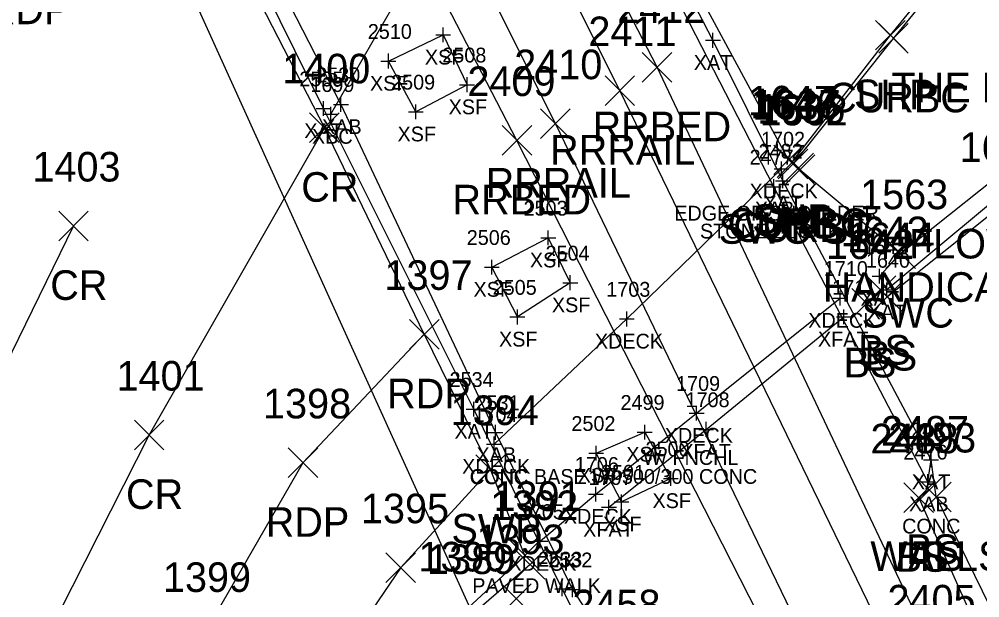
# Model space of a CAD drawing. Extents: x 1462668 to 1465147, y 550359 to 557351.
# Drawn here: x 1464661.4 to 1464726.3, y 552592.1 to 552631.2 of the extents above; entities that cross this region are included whole.
import ezdxf

# ---------------------------------------------------------------- set-up
doc = ezdxf.new("R2010")
doc.units = 0
for name, color, linetype in [('B_A', 7, 'Continuous'), ('B_C', 7, 'Continuous'), ('B_I', 7, 'Continuous'), ('B_TIC', 7, 'Continuous'), ('BDEFAULT', 7, 'Continuous'), ('BELB', 7, 'Continuous'), ('BF', 7, 'Continuous'), ('BSUBM', 7, 'Continuous'), ('L_A', 7, 'Continuous'), ('L_C', 7, 'Continuous'), ('L_I', 7, 'Continuous'), ('L_TIC', 7, 'Continuous'), ('LELB', 7, 'Continuous'), ('LFNC', 7, 'Continuous'), ('LWS', 7, 'Continuous'), ('P_A', 7, 'Continuous'), ('P_I', 7, 'Continuous'), ('P_TIC', 7, 'Continuous'), ('PET', 7, 'Continuous'), ('PRC', 7, 'Continuous'), ('PSP', 7, 'Continuous'), ('R_A', 7, 'Continuous'), ('R_I', 7, 'Continuous'), ('R_TIC', 7, 'Continuous'), ('RC', 7, 'Continuous'), ('RR', 7, 'Continuous'), ('RRB', 7, 'Continuous'), ('RSW', 7, 'Continuous'), ('S_C', 7, 'Continuous'), ('UUU', 7, 'Continuous')]:
    doc.layers.add(name, color=color, linetype=linetype)

msp = doc.modelspace()

# ---------------------------------------------------------------- linework, layer by layer
at = {"layer": 'B_TIC'}
for p, q in [((1464690.094, 552630.106), (1464690.17, 552630.106)), ((1464708.317, 552629.74), (1464708.392, 552629.74)), ((1464686.386, 552628.339), (1464686.461, 552628.339)), ((1464691.7, 552626.743), (1464691.776, 552626.743)), ((1464682.001, 552625.13), (1464682.077, 552625.13)), ((1464683.185, 552625.403), (1464683.26, 552625.403)), ((1464688.244, 552624.911), (1464688.32, 552624.911)), ((1464682.491, 552624.75), (1464682.566, 552624.75)), ((1464712.946, 552621.059), (1464713.021, 552621.059)), ((1464712.422, 552619.848), (1464712.497, 552619.848)), ((1464713.03, 552620.249), (1464713.105, 552620.249)), ((1464697.19, 552616.395), (1464697.265, 552616.395)), ((1464693.378, 552614.413), (1464693.454, 552614.413)), ((1464698.675, 552613.36), (1464698.751, 552613.36)), ((1464719.575, 552613.799), (1464719.65, 552613.799)), ((1464720.063, 552612.875), (1464720.139, 552612.875)), ((1464716.908, 552612.317), (1464716.984, 552612.317)), ((1464695.102, 552611.046), (1464695.178, 552611.046)), ((1464702.495, 552610.912), (1464702.571, 552610.912)), ((1464717.153, 552611.048), (1464717.229, 552611.048)), ((1464692.15, 552604.817), (1464692.226, 552604.817)), ((1464707.213, 552604.549), (1464707.288, 552604.549)), ((1464707.849, 552603.451), (1464707.925, 552603.451)), ((1464693.62, 552603.245), (1464693.695, 552603.245)), ((1464703.702, 552603.267), (1464703.778, 552603.267)), ((1464693.527, 552602.458), (1464693.602, 552602.458)), ((1464700.422, 552601.844), (1464700.497, 552601.844)), ((1464723.047, 552601.401), (1464723.122, 552601.401)), ((1464705.469, 552600.129), (1464705.545, 552600.129)), ((1464722.84, 552599.912), (1464722.915, 552599.912)), ((1464700.397, 552599.077), (1464700.472, 552599.077)), ((1464702.132, 552598.549), (1464702.207, 552598.549)), ((1464701.291, 552598.193), (1464701.367, 552598.193)), ((1464696.652, 552595.89), (1464696.727, 552595.89)), ((1464698.137, 552592.673), (1464698.212, 552592.673)), ((1464698.817, 552592.62), (1464698.892, 552592.62))]:
    msp.add_line(p, q, dxfattribs=at)
for points in [[(1464689.591, 552630.106), (1464690.591, 552630.106)], [(1464690.091, 552629.606), (1464690.091, 552630.606)], [(1464708.313, 552629.24), (1464708.313, 552630.24)], [(1464707.813, 552629.74), (1464708.813, 552629.74)], [(1464686.382, 552627.839), (1464686.382, 552628.839)], [(1464685.882, 552628.339), (1464686.882, 552628.339)], [(1464691.697, 552626.243), (1464691.697, 552627.243)], [(1464691.197, 552626.743), (1464692.197, 552626.743)], [(1464681.998, 552624.63), (1464681.998, 552625.63)], [(1464683.181, 552624.903), (1464683.181, 552625.903)], [(1464681.498, 552625.13), (1464682.498, 552625.13)], [(1464682.488, 552624.25), (1464682.488, 552625.25)], [(1464682.681, 552625.403), (1464683.682, 552625.403)], [(1464687.741, 552624.911), (1464688.741, 552624.911)], [(1464688.241, 552624.411), (1464688.241, 552625.411)], [(1464681.987, 552624.75), (1464682.988, 552624.75)], [(1464712.442, 552621.059), (1464713.442, 552621.059)], [(1464712.942, 552620.559), (1464712.942, 552621.559)], [(1464712.418, 552619.348), (1464712.418, 552620.348)], [(1464713.026, 552619.749), (1464713.026, 552620.749)], [(1464711.918, 552619.848), (1464712.918, 552619.848)], [(1464712.526, 552620.249), (1464713.526, 552620.249)], [(1464697.186, 552615.895), (1464697.186, 552616.895)], [(1464696.686, 552616.395), (1464697.686, 552616.395)], [(1464693.375, 552613.913), (1464693.375, 552614.913)], [(1464692.875, 552614.413), (1464693.875, 552614.413)], [(1464698.672, 552612.86), (1464698.672, 552613.86)], [(1464719.571, 552613.299), (1464719.571, 552614.299)], [(1464698.172, 552613.36), (1464699.172, 552613.36)], [(1464719.071, 552613.799), (1464720.071, 552613.799)], [(1464720.06, 552612.375), (1464720.06, 552613.375)], [(1464716.905, 552611.817), (1464716.905, 552612.817)], [(1464719.56, 552612.875), (1464720.56, 552612.875)], [(1464716.405, 552612.317), (1464717.405, 552612.317)], [(1464695.099, 552610.546), (1464695.099, 552611.546)], [(1464702.492, 552610.412), (1464702.492, 552611.412)], [(1464717.15, 552610.548), (1464717.15, 552611.548)], [(1464694.599, 552611.046), (1464695.599, 552611.046)], [(1464701.992, 552610.912), (1464702.992, 552610.912)], [(1464716.65, 552611.048), (1464717.65, 552611.048)], [(1464691.647, 552604.817), (1464692.647, 552604.817)], [(1464692.147, 552604.317), (1464692.147, 552605.317)], [(1464707.209, 552604.049), (1464707.209, 552605.049)], [(1464706.709, 552604.549), (1464707.709, 552604.549)], [(1464693.616, 552602.745), (1464693.616, 552603.745)], [(1464703.699, 552602.767), (1464703.699, 552603.767)], [(1464707.346, 552603.451), (1464708.346, 552603.451)], [(1464707.846, 552602.951), (1464707.846, 552603.951)], [(1464693.116, 552603.245), (1464694.116, 552603.245)], [(1464693.523, 552601.958), (1464693.523, 552602.958)], [(1464703.199, 552603.267), (1464704.199, 552603.267)], [(1464693.023, 552602.458), (1464694.023, 552602.458)], [(1464700.418, 552601.344), (1464700.418, 552602.344)], [(1464699.918, 552601.844), (1464700.918, 552601.844)], [(1464723.043, 552600.901), (1464723.043, 552601.901)], [(1464722.543, 552601.401), (1464723.543, 552601.401)], [(1464705.466, 552599.629), (1464705.466, 552600.629)], [(1464722.837, 552599.412), (1464722.837, 552600.412)], [(1464700.393, 552598.577), (1464700.393, 552599.577)], [(1464704.966, 552600.129), (1464705.966, 552600.129)], [(1464722.337, 552599.912), (1464723.337, 552599.912)], [(1464699.893, 552599.077), (1464700.893, 552599.077)], [(1464702.128, 552598.049), (1464702.128, 552599.049)], [(1464701.288, 552597.693), (1464701.288, 552598.693)], [(1464701.628, 552598.549), (1464702.628, 552598.549)], [(1464700.788, 552598.193), (1464701.788, 552598.193)], [(1464696.648, 552595.39), (1464696.648, 552596.39)], [(1464696.148, 552595.89), (1464697.148, 552595.89)], [(1464698.133, 552592.173), (1464698.133, 552593.173)], [(1464698.813, 552592.12), (1464698.813, 552593.12)], [(1464697.633, 552592.673), (1464698.633, 552592.673)], [(1464698.313, 552592.62), (1464699.313, 552592.62)]]:
    msp.add_lwpolyline(points, dxfattribs=at)
at = {"layer": 'BDEFAULT'}
for points in [[(1464690.091, 552630.106), (1464691.697, 552626.743), (1464688.241, 552624.911), (1464686.382, 552628.339)], [(1464686.382, 552628.339), (1464690.091, 552630.106)], [(1464697.186, 552616.395), (1464698.672, 552613.36), (1464695.099, 552611.046), (1464693.375, 552614.413)], [(1464693.375, 552614.413), (1464697.186, 552616.395)], [(1464703.699, 552603.267), (1464705.466, 552600.129), (1464702.128, 552598.549), (1464700.418, 552601.844)], [(1464700.418, 552601.844), (1464703.699, 552603.267)]]:
    msp.add_lwpolyline(points, dxfattribs=at)
at = {"layer": 'BELB'}
for points in [[(1464682.488, 552624.75), (1464688.249, 552634.737), (1464697.734, 552650.329)], [(1464712.942, 552621.059), (1464702.492, 552610.912), (1464693.523, 552602.458)], [(1464696.648, 552595.89), (1464700.393, 552599.077), (1464707.209, 552604.549), (1464716.905, 552612.317)]]:
    msp.add_lwpolyline(points, dxfattribs=at)
at = {"layer": 'BF'}
msp.add_lwpolyline([(1464701.288, 552598.193), (1464707.846, 552603.451), (1464717.15, 552611.048)], dxfattribs=at)
at = {"layer": 'BSUBM'}
for points in [[(1464723.043, 552601.401), (1464713.026, 552620.249), (1464708.313, 552629.74), (1464700.555, 552644.714), (1464687.566, 552669.892), (1464678.355, 552688.151)], [(1464722.837, 552599.912), (1464712.418, 552619.848), (1464699.886, 552644.257), (1464686.833, 552669.359), (1464677.443, 552687.542)], [(1464661.544, 552669.212), (1464665.107, 552661.479), (1464672.378, 552646.445), (1464683.181, 552625.403), (1464693.616, 552603.245), (1464698.813, 552592.62)], [(1464700.201, 552585.846), (1464701.285, 552586.486), (1464698.133, 552592.673), (1464692.147, 552604.817), (1464681.998, 552625.13), (1464671.31, 552646.797), (1464664.389, 552659.873), (1464660.025, 552668.91)], [(1464730.032, 552621.194), (1464720.06, 552612.875), (1464719.571, 552613.799)], [(1464719.571, 552613.799), (1464720.991, 552615.327)], [(1464722.837, 552599.912), (1464723.043, 552601.401)], [(1464698.813, 552592.62), (1464702.077, 552587.615)]]:
    msp.add_lwpolyline(points, dxfattribs=at)
at = {"layer": 'L_TIC'}
for points in [[(1464718.673, 552611.828), (1464720.673, 552613.828)], [(1464720.673, 552611.828), (1464718.673, 552613.828)], [(1464719.099, 552611.423), (1464721.099, 552613.423)], [(1464721.099, 552611.423), (1464719.099, 552613.423)], [(1464717.693, 552610.96), (1464719.693, 552612.96)], [(1464719.693, 552610.96), (1464717.693, 552612.96)], [(1464721.925, 552598.353), (1464723.925, 552600.353)], [(1464723.925, 552598.353), (1464721.925, 552600.353)], [(1464721.214, 552597.827), (1464723.214, 552599.827)], [(1464723.214, 552597.827), (1464721.214, 552599.827)], [(1464722.398, 552597.887), (1464724.398, 552599.887)], [(1464724.398, 552597.887), (1464722.398, 552599.887)], [(1464722.398, 552597.887), (1464724.398, 552599.887)], [(1464724.398, 552597.887), (1464722.398, 552599.887)], [(1464694.951, 552593.317), (1464696.951, 552595.317)], [(1464696.951, 552593.317), (1464694.951, 552595.317)], [(1464694.024, 552591.016), (1464696.024, 552593.016)], [(1464696.024, 552591.016), (1464694.024, 552593.016)]]:
    msp.add_lwpolyline(points, dxfattribs=at)
at = {"layer": 'LELB'}
for points in [[(1464718.693, 552611.96), (1464719.673, 552612.828), (1464720.099, 552612.423), (1464727.711, 552618.516)], [(1464723.398, 552598.887), (1464723.043, 552601.401)], [(1464722.925, 552599.353), (1464722.214, 552598.827), (1464737.526, 552564.404), (1464749.896, 552536.245), (1464763.972, 552506.032), (1464770.169, 552488.865)]]:
    msp.add_lwpolyline(points, dxfattribs=at)
at = {"layer": 'LFNC'}
msp.add_lwpolyline([(1464689.513, 552585.04), (1464691.698, 552590.674), (1464695.951, 552594.317)], dxfattribs=at)
at = {"layer": 'LWS'}
msp.add_lwpolyline([(1464723.398, 552598.887), (1464733.24, 552578.777), (1464739.648, 552565.26), (1464754.153, 552533.407), (1464764.757, 552507.146), (1464771.234, 552492.245)], dxfattribs=at)
at = {"layer": 'P_TIC'}
for points in [[(1464719.301, 552629.087), (1464721.301, 552631.087)], [(1464721.301, 552629.087), (1464719.301, 552631.087)], [(1464681.067, 552622.831), (1464683.067, 552624.831)], [(1464683.067, 552622.831), (1464681.067, 552624.831)], [(1464712.42, 552620.664), (1464714.42, 552622.664)], [(1464714.42, 552620.664), (1464712.42, 552622.664)], [(1464712.638, 552620.474), (1464714.638, 552622.474)], [(1464714.638, 552620.474), (1464712.638, 552622.474)], [(1464664.112, 552616.199), (1464666.112, 552618.199)], [(1464666.112, 552616.199), (1464664.112, 552618.199)], [(1464687.812, 552608.874), (1464689.812, 552610.874)], [(1464689.812, 552608.874), (1464687.812, 552610.874)], [(1464669.226, 552602.072), (1464671.226, 552604.072)], [(1464671.226, 552602.072), (1464669.226, 552604.072)], [(1464679.611, 552600.191), (1464681.611, 552602.191)], [(1464681.611, 552600.191), (1464679.611, 552602.191)]]:
    msp.add_lwpolyline(points, dxfattribs=at)
at = {"layer": 'PET'}
for points in [[(1464669.488, 552648.306), (1464682.067, 552623.831)], [(1464688.812, 552609.874), (1464682.067, 552623.831)], [(1464688.812, 552609.874), (1464680.611, 552601.191), (1464673.858, 552589.463), (1464650.971, 552545.028), (1464631.533, 552508.126), (1464616.104, 552478.119), (1464603.71, 552453.411)], [(1464688.812, 552609.874), (1464693.283, 552600.739)]]:
    msp.add_lwpolyline(points, dxfattribs=at)
at = {"layer": 'PRC'}
for points in [[(1464682.067, 552623.831), (1464670.226, 552603.072), (1464657.19, 552577.372), (1464643.112, 552549.366), (1464624.394, 552512.893)], [(1464665.112, 552617.199), (1464647.939, 552582.04), (1464634.853, 552553.318), (1464610.757, 552505.159), (1464598.841, 552479.239), (1464581.961, 552444.147)]]:
    msp.add_lwpolyline(points, dxfattribs=at)
at = {"layer": 'PSP'}
for points in [[(1464713.42, 552621.664), (1464703.882, 552639.321), (1464698.154, 552650.89), (1464690.708, 552665.219), (1464681.101, 552683.158), (1464703.999, 552722.049), (1464716.476, 552737.914), (1464734.78, 552760.749), (1464735.815, 552761.915), (1464745.244, 552772.268), (1464746.275, 552773.345), (1464761.553, 552790.01), (1464762.974, 552792.101), (1464763.764, 552794.246), (1464784.888, 552812.77), (1464795.307, 552821.347), (1464823.73, 552847.994), (1464827.491, 552852.408)], [(1464713.638, 552621.474), (1464720.301, 552630.087), (1464743.111, 552657.957), (1464771.732, 552693.186), (1464802.941, 552732.092), (1464806.696, 552736.716), (1464807.512, 552737.686), (1464827.956, 552762.607), (1464840.309, 552778.015), (1464860.303, 552803.036), (1464847.059, 552806.202), (1464846.959, 552807.406), (1464865.094, 552816.001), (1464884.928, 552820.043), (1464894.44, 552821.201), (1464905.203, 552819.488), (1464914.433, 552816.323), (1464923.048, 552811.383)]]:
    msp.add_lwpolyline(points, dxfattribs=at)
at = {"layer": 'R_TIC'}
for points in [[(1464719.509, 552628.873), (1464721.509, 552630.873)], [(1464721.509, 552628.873), (1464719.509, 552630.873)], [(1464703.535, 552626.922), (1464705.535, 552628.922)], [(1464705.535, 552626.922), (1464703.535, 552628.922)], [(1464701.021, 552625.346), (1464703.021, 552627.346)], [(1464703.021, 552625.346), (1464701.021, 552627.346)], [(1464696.665, 552623.112), (1464698.665, 552625.112)], [(1464698.665, 552623.112), (1464696.665, 552625.112)], [(1464694.071, 552621.976), (1464696.071, 552623.976)], [(1464696.071, 552621.976), (1464694.071, 552623.976)], [(1464712.719, 552620.379), (1464714.719, 552622.379)], [(1464714.719, 552620.379), (1464712.719, 552622.379)], [(1464713.099, 552620.115), (1464715.099, 552622.115)], [(1464715.099, 552620.115), (1464713.099, 552622.115)], [(1464713.198, 552619.992), (1464715.198, 552621.992)], [(1464715.198, 552619.992), (1464713.198, 552621.992)], [(1464719.991, 552614.327), (1464721.991, 552616.327)], [(1464721.991, 552614.327), (1464719.991, 552616.327)], [(1464692.283, 552599.739), (1464694.283, 552601.739)], [(1464694.283, 552599.739), (1464692.283, 552601.739)], [(1464694.613, 552593.934), (1464696.613, 552595.934)], [(1464696.613, 552593.934), (1464694.613, 552595.934)], [(1464686.224, 552593.105), (1464688.224, 552595.105)], [(1464688.224, 552593.105), (1464686.224, 552595.105)]]:
    msp.add_lwpolyline(points, dxfattribs=at)
at = {"layer": 'RC'}
msp.add_lwpolyline([(1464714.099, 552621.115), (1464713.719, 552621.379), (1464720.509, 552629.873), (1464743.204, 552657.681), (1464745.714, 552660.868), (1464771.872, 552693.086), (1464801.879, 552730.35), (1464803.144, 552731.976), (1464806.816, 552736.568), (1464807.62, 552737.531), (1464827.977, 552762.359), (1464840.547, 552777.993), (1464860.732, 552803.16), (1464848.013, 552806.274), (1464847.397, 552807.425), (1464865.211, 552815.863), (1464884.883, 552819.617), (1464894.442, 552820.827), (1464904.964, 552819.101), (1464914.17, 552815.928), (1464922.75, 552811.237)], dxfattribs=at)
at = {"layer": 'RR'}
for points in [[(1464849.389, 552249.534), (1464842.819, 552270.793), (1464835.11, 552294.838), (1464826.262, 552322.52), (1464813.909, 552358.251), (1464808.668, 552373.872), (1464804.992, 552384.746), (1464790.19, 552425.007), (1464777.181, 552458.665), (1464762.364, 552494.605), (1464744.909, 552535.145), (1464735.628, 552555.847), (1464721.293, 552586.6), (1464702.021, 552626.346), (1464686.842, 552656.687), (1464671.35, 552687.141), (1464662.335, 552704.74), (1464642.534, 552744.081), (1464629.159, 552771.135), (1464613.477, 552803.16), (1464601.343, 552828.316)], [(1464844.813, 552247.755), (1464838.177, 552269.149), (1464830.386, 552293.617), (1464821.392, 552321.548), (1464809.517, 552356.645), (1464804.149, 552372.473), (1464800.295, 552383.078), (1464785.596, 552423.206), (1464772.719, 552456.472), (1464757.811, 552492.705), (1464740.233, 552533.386), (1464731.218, 552553.662), (1464716.736, 552584.611), (1464697.665, 552624.112), (1464682.453, 552654.497), (1464666.878, 552684.945), (1464657.727, 552702.874), (1464638.134, 552741.98), (1464624.708, 552768.998), (1464609.228, 552800.971), (1464596.703, 552826.136)]]:
    msp.add_lwpolyline(points, dxfattribs=at)
at = {"layer": 'RRB'}
for points in [[(1464851.042, 552250.445), (1464845.147, 552271.635), (1464837.544, 552295.462), (1464828.768, 552323.575), (1464816.78, 552359.11), (1464810.928, 552374.769), (1464807.843, 552386.028), (1464792.774, 552426.038), (1464778.944, 552461.754), (1464771.168, 552477.614), (1464764.619, 552495.611), (1464747.04, 552536.302), (1464737.618, 552557.165), (1464723.44, 552587.94), (1464704.535, 552627.922), (1464689.191, 552657.618), (1464673.574, 552688.335), (1464664.014, 552705.151), (1464644.495, 552745.11), (1464631.556, 552772.375), (1464615.641, 552804.178), (1464603.908, 552829.416)], [(1464842.442, 552246.931), (1464836.486, 552268.553), (1464828.066, 552292.901), (1464819.091, 552320.895), (1464807.286, 552355.87), (1464801.457, 552371.532), (1464797.599, 552381.724), (1464783.012, 552422.471), (1464769.406, 552454.584), (1464755.315, 552491.81), (1464738.611, 552532.376), (1464729.391, 552552.755), (1464715, 552583.837), (1464695.071, 552622.976), (1464679.554, 552652.995), (1464663.948, 552683.282), (1464654.855, 552701.899), (1464635.344, 552740.456), (1464622.383, 552767.72), (1464607.066, 552799.752), (1464594.744, 552825)]]:
    msp.add_lwpolyline(points, dxfattribs=at)
at = {"layer": 'RSW'}
for points in [[(1464714.198, 552620.992), (1464720.991, 552615.327), (1464729.701, 552622.278), (1464738.311, 552609.285), (1464745.711, 552595.757), (1464752.749, 552582.329), (1464763.891, 552561.338), (1464766.898, 552563.006), (1464756.115, 552584.097), (1464756.802, 552584.413), (1464762.846, 552572.931), (1464768.779, 552575.789)], [(1464687.705, 552581.986), (1464688.675, 552585.699), (1464691.197, 552590.848), (1464695.613, 552594.934), (1464693.283, 552600.739), (1464687.224, 552594.105), (1464681.914, 552586.294)]]:
    msp.add_lwpolyline(points, dxfattribs=at)
at = {"layer": 'UUU'}
msp.add_lwpolyline([(1464678.157, 552701.624), (1464658.996, 552663.944), (1464742.881, 552478.871)], dxfattribs=at)

# ---------------------------------------------------------------- texts
at = {"layer": 'B_A'}
for s, p in [('XSF', (1464688.851, 552628.106)), ('XAT', (1464707.018, 552627.74)), ('XSF', (1464685.142, 552626.339)), ('XSF', (1464690.457, 552624.743)), ('XAB', (1464681.902, 552623.403)), ('XAT', (1464680.703, 552623.13)), ('XBC', (1464681.224, 552622.75)), ('XSF', (1464687.001, 552622.911)), ('XDECK', (1464710.785, 552619.059)), ('XAT', (1464711.731, 552618.249)), ('XAB', (1464711.139, 552617.848)), ('XSF', (1464695.946, 552614.395)), ('XSF', (1464692.135, 552612.413)), ('XAT', (1464718.276, 552611.799)), ('XSF', (1464697.431, 552611.36)), ('XAT', (1464718.764, 552610.875)), ('XDECK', (1464714.747, 552610.317)), ('XSF', (1464693.859, 552609.046)), ('XDECK', (1464700.334, 552608.912)), ('XFAT', (1464715.406, 552609.048)), ('XAT', (1464690.852, 552602.817)), ('XDECK', (1464705.052, 552602.549)), ('XAB', (1464692.337, 552601.245)), ('XSF', (1464702.459, 552601.267)), ('XFAT', (1464706.101, 552601.451)), ('XDECK', (1464691.366, 552600.458)), ('XSF', (1464699.178, 552599.844)), ('XAT', (1464721.748, 552599.401)), ('XSF', (1464704.225, 552598.129)), ('XAB', (1464721.557, 552597.912)), ('XDECK', (1464698.236, 552597.077)), ('XFAT', (1464699.544, 552596.193)), ('XSF', (1464700.888, 552596.549)), ('XDECK', (1464694.491, 552593.89))]:
    msp.add_text(s, height=1, dxfattribs=at).set_placement(p)
at = {"layer": 'B_C'}
for s, p in [('EDGE OF SHOULDER', (1464705.694, 552617.559)), ('STONE BLOCK', (1464707.434, 552616.348)), ('W/ FNCHL', (1464703.571, 552601.049)), ('CONC', (1464691.872, 552599.745)), ('CONC BASE W/ 500/300 CONC', (1464691.908, 552599.767)), ('CONC', (1464721.092, 552596.412)), ('PAVED WALK', (1464692.05, 552592.39))]:
    msp.add_text(s, height=1, dxfattribs=at).set_placement(p)
at = {"layer": 'B_I'}
for s, p in [('2510', (1464684.993, 552629.839)), ('2508', (1464690.027, 552628.243)), ('2535', (1464680.368, 552626.63)), ('2530', (1464681.508, 552626.903)), ('1699', (1464681.113, 552626.25)), ('2509', (1464686.568, 552626.411)), ('1702', (1464711.557, 552622.559)), ('2477', (1464710.788, 552621.348)), ('2482', (1464711.396, 552621.749)), ('2503', (1464695.517, 552617.895)), ('2506', (1464691.678, 552615.913)), ('2504', (1464697.002, 552614.86)), ('1641', (1464718.485, 552615.299)), ('1640', (1464718.646, 552614.375)), ('1710', (1464715.799, 552613.817)), ('2505', (1464693.43, 552612.546)), ('1703', (1464701.106, 552612.412)), ('1711', (1464716.37, 552612.548)), ('2534', (1464690.517, 552606.317)), ('1709', (1464705.819, 552606.049)), ('2531', (1464692.27, 552604.745)), ('2499', (1464702.065, 552604.767)), ('1708', (1464706.46, 552604.951)), ('1704', (1464692.137, 552603.958)), ('2502', (1464698.749, 552603.344)), ('2481', (1464721.697, 552602.901)), ('2500', (1464703.753, 552601.629)), ('2476', (1464721.179, 552601.412)), ('1706', (1464698.98, 552600.577)), ('2501', (1464700.742, 552600.049)), ('1707', (1464699.902, 552599.693)), ('1705', (1464695.262, 552597.39)), ('2533', (1464696.503, 552594.173)), ('2532', (1464697.184, 552594.12))]:
    msp.add_text(s, height=1, dxfattribs=at).set_placement(p)
at = {"layer": 'L_A'}
for s, p in [('BS', (1464718.114, 552607.828)), ('BS', (1464718.54, 552607.423)), ('BS', (1464717.134, 552606.96)), ('BS', (1464721.366, 552594.353)), ('WALLS', (1464718.941, 552593.887)), ('BS', (1464720.655, 552593.827)), ('TS', (1464721.807, 552593.887))]:
    msp.add_text(s, height=2, dxfattribs=at).set_placement(p)
at = {"layer": 'L_C'}
msp.add_text('FLOWERS & SHRUBS', height=2, dxfattribs=at).set_placement((1464721.557, 552615))
at = {"layer": 'L_I'}
for s, p in [('1645', (1464724.971, 552621.516)), ('1643', (1464716.933, 552615.828)), ('1644', (1464717.359, 552615.423)), ('1642', (1464715.953, 552614.96)), ('2487', (1464719.665, 552602.353)), ('2488', (1464718.954, 552601.827)), ('2493', (1464720.138, 552601.887)), ('2493', (1464720.138, 552601.887)), ('1392', (1464693.258, 552597.317)), ('1393', (1464692.331, 552595.016)), ('1389', (1464688.997, 552593.674)), ('2458', (1464698.818, 552590.615))]:
    msp.add_text(s, height=2, dxfattribs=at).set_placement(p)
at = {"layer": 'P_A'}
for s, p in [('RDP', (1464659.253, 552630.83)), ('SHP', (1464717.836, 552625.087)), ('CR', (1464680.5, 552618.831)), ('SHP', (1464710.955, 552616.664)), ('SHP', (1464711.173, 552616.474)), ('CR', (1464663.545, 552612.199)), ('RDP', (1464686.3, 552604.874)), ('CR', (1464668.659, 552598.072)), ('RDP', (1464678.099, 552596.191))]:
    msp.add_text(s, height=2, dxfattribs=at).set_placement(p)
at = {"layer": 'P_I'}
for s, p in [('1400', (1464679.209, 552626.831)), ('1647', (1464710.68, 552624.664)), ('1646', (1464710.843, 552624.474)), ('1403', (1464662.34, 552620.199)), ('1397', (1464686.119, 552612.874)), ('1401', (1464668.021, 552606.072)), ('1398', (1464677.918, 552604.191)), ('1399', (1464671.157, 552592.463))]:
    msp.add_text(s, height=2, dxfattribs=at).set_placement(p)
at = {"layer": 'R_A'}
for s, p in [('CURBC', (1464716.092, 552624.873)), ('RRBED', (1464700.18, 552622.922)), ('RRRAIL', (1464697.312, 552621.346)), ('RRRAIL', (1464692.956, 552619.112)), ('RRBED', (1464690.717, 552617.976)), ('CURBC', (1464709.302, 552616.379)), ('SWC ST', (1464708.694, 552615.992)), ('CURBC', (1464709.682, 552616.115)), ('SWC', (1464718.353, 552610.327)), ('SWP', (1464690.645, 552595.739))]:
    msp.add_text(s, height=2, dxfattribs=at).set_placement(p)
at = {"layer": 'R_I'}
for s, p in [('2412', (1464701.842, 552630.922)), ('2411', (1464699.895, 552629.346)), ('2410', (1464694.886, 552627.112)), ('2409', (1464691.725, 552625.976)), ('1637', (1464710.979, 552624.379)), ('1636', (1464711.304, 552624.115)), ('1562', (1464711.458, 552623.992)), ('1563', (1464718.251, 552618.327)), ('1394', (1464690.59, 552603.739)), ('1391', (1464693.487, 552597.934)), ('1395', (1464684.532, 552597.105)), ('1390', (1464688.417, 552593.848)), ('2405', (1464720.102, 552590.94))]:
    msp.add_text(s, height=2, dxfattribs=at).set_placement(p)
at = {"layer": 'S_C'}
for s, p in [('THE EPISCOPAL CHURCH', (1464720.376, 552625.544)), ('HANDICAP PARKING', (1464715.719, 552612.069))]:
    msp.add_text(s, height=2, dxfattribs=at).set_placement(p)

doc.saveas('drawing.dxf')
